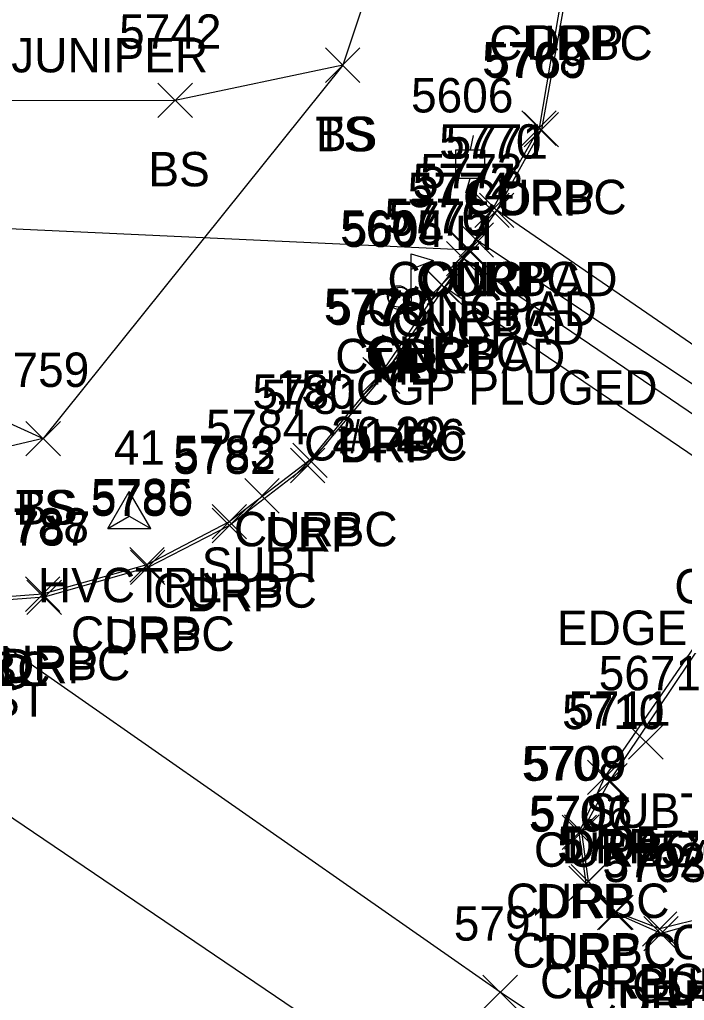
# Model space of a CAD drawing. Extents: x 1505656 to 1508446, y 700805 to 703031.
# Drawn here: x 1508219 to 1508257.7, y 700945.6 to 701002.6 of the extents above; entities that cross this region are included whole.
import ezdxf

# ---------------------------------------------------------------- set-up
doc = ezdxf.new("R2010")
doc.units = 0
for name, color, linetype in [('C_A', 7, 'Continuous'), ('C_C', 7, 'Continuous'), ('C_I', 7, 'Continuous'), ('CBP', 7, 'Continuous'), ('CPSM', 7, 'Continuous'), ('D_A', 7, 'Continuous'), ('D_C', 7, 'Continuous'), ('D_I', 7, 'Continuous'), ('D_TIC', 7, 'Continuous'), ('DCP', 7, 'Continuous'), ('L_A', 7, 'Continuous'), ('L_C', 7, 'Continuous'), ('L_I', 7, 'Continuous'), ('L_TIC', 7, 'Continuous'), ('LELB', 7, 'Continuous'), ('LMB', 7, 'Continuous'), ('LS', 7, 'Continuous'), ('P_I', 7, 'Continuous'), ('P_TIC', 7, 'Continuous'), ('PET', 7, 'Continuous'), ('PSP', 7, 'Continuous'), ('R_A', 7, 'Continuous'), ('R_C', 7, 'Continuous'), ('R_I', 7, 'Continuous'), ('R_TIC', 7, 'Continuous'), ('RC', 7, 'Continuous'), ('RDP', 7, 'Continuous'), ('U_A', 7, 'Continuous'), ('U_I', 7, 'Continuous'), ('U_TIC', 7, 'Continuous'), ('ULP', 7, 'Continuous')]:
    doc.layers.add(name, color=color, linetype=linetype)

msp = doc.modelspace()

# ---------------------------------------------------------------- linework, layer by layer
at = {"layer": 'CBP'}
for radius in [0.625, 0.0833]:
    msp.add_circle((1508241.031, 700986.486), radius, dxfattribs=at)
at = {"layer": 'CPSM'}
for p, q in [((1508224.136, 700972.987), (1508225.386, 700975.152)), ((1508226.636, 700972.987), (1508225.386, 700975.152)), ((1508225.386, 700973.708), (1508225.386, 700975.152)), ((1508224.136, 700972.987), (1508225.386, 700973.708)), ((1508225.386, 700973.708), (1508225.386, 700973.708)), ((1508225.386, 700973.708), (1508226.636, 700972.987)), ((1508224.136, 700972.987), (1508226.636, 700972.987))]:
    msp.add_line(p, q, dxfattribs=at)
at = {"layer": 'D_TIC'}
for points in [[(1508244.143, 700988.198), (1508246.143, 700990.198)], [(1508246.143, 700988.198), (1508244.143, 700990.198)]]:
    msp.add_lwpolyline(points, dxfattribs=at)
at = {"layer": 'DCP'}
msp.add_lwpolyline([(1508203.744, 700991.111), (1508245.143, 700989.198)], dxfattribs=at)
at = {"layer": 'L_TIC'}
for points in [[(1508236.793, 700998.931), (1508238.793, 701000.931)], [(1508238.793, 700998.931), (1508236.793, 701000.931)], [(1508236.793, 700998.931), (1508238.793, 701000.931)], [(1508238.793, 700998.931), (1508236.793, 701000.931)], [(1508227.057, 700996.886), (1508229.057, 700998.886)], [(1508229.057, 700996.886), (1508227.057, 700998.886)], [(1508245.748, 700990.497), (1508247.748, 700992.497)], [(1508247.748, 700990.497), (1508245.748, 700992.497)], [(1508244.558, 700988.775), (1508246.558, 700990.775)], [(1508246.558, 700988.775), (1508244.558, 700990.775)], [(1508244.558, 700988.775), (1508246.558, 700990.775)], [(1508246.558, 700988.775), (1508244.558, 700990.775)], [(1508243.827, 700987.675), (1508245.827, 700989.675)], [(1508245.827, 700987.675), (1508243.827, 700989.675)], [(1508243.827, 700987.675), (1508245.827, 700989.675)], [(1508245.827, 700987.675), (1508243.827, 700989.675)], [(1508242.712, 700986.023), (1508244.712, 700988.023)], [(1508244.712, 700986.023), (1508242.712, 700988.023)], [(1508242.712, 700986.023), (1508244.712, 700988.023)], [(1508244.712, 700986.023), (1508242.712, 700988.023)], [(1508219.382, 700977.225), (1508221.382, 700979.225)], [(1508221.382, 700977.225), (1508219.382, 700979.225)], [(1508219.382, 700977.225), (1508221.382, 700979.225)], [(1508221.382, 700977.225), (1508219.382, 700979.225)]]:
    msp.add_lwpolyline(points, dxfattribs=at)
at = {"layer": 'LELB'}
for points in [[(1508228.404, 701034.721), (1508236.316, 701028.834), (1508243.457, 701016.955), (1508237.793, 700999.931), (1508220.382, 700978.225), (1508211.627, 700976.182), (1508200.235, 700981.483), (1508176.077, 700993.302), (1508134.871, 701022.609), (1508102.046, 701043.729), (1508059.544, 701072.446), (1508045.58, 701083.254), (1508024.829, 701096.462), (1507993.796, 701118.004), (1507968.478, 701136.482), (1507954.541, 701151.103), (1507949.818, 701167.812), (1507943.91, 701185.442), (1507939.542, 701206.063), (1507946.418, 701227.54), (1507956.393, 701251.264), (1507981.337, 701275.267), (1508009.303, 701301.946), (1508033.182, 701318.193)], [(1508237.793, 700999.931), (1508228.057, 700997.886), (1508215.313, 700997.863), (1508202.028, 701001.474), (1508184.857, 701015.082)], [(1508181.794, 701008.242), (1508195.066, 700994.328), (1508204.547, 700988.616), (1508216.412, 700980.034), (1508220.382, 700978.225)]]:
    msp.add_lwpolyline(points, dxfattribs=at)
at = {"layer": 'LMB'}
for p, q in [((1508241.771, 700988.964), (1508243.065, 700988.582)), ((1508241.777, 700986.371), (1508241.776, 700988.966)), ((1508241.776, 700988.064), (1508243.059, 700988.573)), ((1508241.121, 700986.363), (1508241.121, 700986.363))]:
    msp.add_line(p, q, dxfattribs=at)
msp.add_circle((1508241.121, 700986.363), 0.656, dxfattribs=at)
at = {"layer": 'LS'}
for points in [[(1508265.364, 700976.542), (1508266.415, 700977.991), (1508246.748, 700991.497), (1508245.558, 700989.775), (1508244.827, 700988.675)], [(1508264.627, 700975.223), (1508265.364, 700976.542), (1508245.558, 700989.775)], [(1508263.424, 700973.639), (1508264.627, 700975.223), (1508244.827, 700988.675), (1508243.712, 700987.023)], [(1508263.424, 700973.639), (1508243.712, 700987.023)]]:
    msp.add_lwpolyline(points, dxfattribs=at)
at = {"layer": 'P_TIC'}
for points in [[(1508245.944, 700945.034), (1508247.944, 700947.034)], [(1508247.944, 700945.034), (1508245.944, 700947.034)]]:
    msp.add_lwpolyline(points, dxfattribs=at)
at = {"layer": 'PET'}
msp.add_lwpolyline([(1508337.307, 700875.804), (1508299.118, 700901.217), (1508243.207, 700939.461), (1508171.951, 700987.77), (1508130.481, 701015.517), (1508098.002, 701037.641), (1508055.469, 701066.532), (1508022.234, 701089.23), (1507988.571, 701112.227), (1507963.258, 701129.325), (1507945.797, 701141.835), (1507902.274, 701172.194), (1507883.198, 701183.957), (1507860.245, 701201.065), (1507835.121, 701217.44), (1507805.58, 701238.78), (1507763.248, 701266.991), (1507728.858, 701291.359), (1507688.432, 701318.434), (1507655.643, 701340.89)], dxfattribs=at)
at = {"layer": 'PSP'}
msp.add_lwpolyline([(1508339.198, 700878.522), (1508300.647, 700904.316), (1508290.659, 700911.252), (1508285.71, 700920.134), (1508246.944, 700946.034), (1508214.535, 700968.679), (1508208.308, 700968.429), (1508200.271, 700972.314), (1508174.142, 700990.248), (1508132.472, 701018.549), (1508100.453, 701040.484), (1508057.363, 701069.9), (1508024.073, 701092.522), (1507991.148, 701114.565), (1507965.564, 701132.673), (1507948.13, 701144.998), (1507904.259, 701176.519), (1507885.269, 701189.479), (1507863.625, 701204.839), (1507839.062, 701222.133), (1507808.572, 701243.062), (1507766.968, 701271.373), (1507732.078, 701295.242), (1507690.901, 701323.176)], dxfattribs=at)
at = {"layer": 'R_TIC'}
for points in [[(1508248.206, 700995.269), (1508250.206, 700997.269)], [(1508250.206, 700995.269), (1508248.206, 700997.269)], [(1508248.339, 700995.184), (1508250.339, 700997.184)], [(1508250.339, 700995.184), (1508248.339, 700997.184)], [(1508245.47, 700990.497), (1508247.47, 700992.497)], [(1508247.47, 700990.497), (1508245.47, 700992.497)], [(1508245.748, 700990.497), (1508247.748, 700992.497)], [(1508247.748, 700990.497), (1508245.748, 700992.497)], [(1508244.12, 700988.161), (1508246.12, 700990.161)], [(1508246.12, 700988.161), (1508244.12, 700990.161)], [(1508242.536, 700986.162), (1508244.536, 700988.162)], [(1508244.536, 700986.162), (1508242.536, 700988.162)], [(1508242.712, 700986.023), (1508244.712, 700988.023)], [(1508244.712, 700986.023), (1508242.712, 700988.023)], [(1508238.965, 700980.944), (1508240.965, 700982.944)], [(1508240.965, 700980.944), (1508238.965, 700982.944)], [(1508239.105, 700980.834), (1508241.105, 700982.834)], [(1508241.105, 700980.834), (1508239.105, 700982.834)], [(1508234.891, 700975.958), (1508236.891, 700977.958)], [(1508236.891, 700975.958), (1508234.891, 700977.958)], [(1508234.755, 700975.656), (1508236.755, 700977.656)], [(1508236.755, 700975.656), (1508234.755, 700977.656)], [(1508230.197, 700972.39), (1508232.197, 700974.39)], [(1508232.197, 700972.39), (1508230.197, 700974.39)], [(1508230.212, 700972.17), (1508232.212, 700974.17)], [(1508232.212, 700972.17), (1508230.212, 700974.17)], [(1508225.416, 700969.881), (1508227.416, 700971.881)], [(1508227.416, 700969.881), (1508225.416, 700971.881)], [(1508225.463, 700969.73), (1508227.463, 700971.73)], [(1508227.463, 700969.73), (1508225.463, 700971.73)], [(1508219.352, 700968.176), (1508221.352, 700970.176)], [(1508221.352, 700968.176), (1508219.352, 700970.176)], [(1508219.44, 700968), (1508221.44, 700970)], [(1508221.44, 700968), (1508219.44, 700970)], [(1508252.032, 700957.532), (1508254.032, 700959.532)], [(1508254.032, 700957.532), (1508252.032, 700959.532)], [(1508252.323, 700957.329), (1508254.323, 700959.329)], [(1508254.323, 700957.329), (1508252.323, 700959.329)], [(1508250.541, 700954.325), (1508252.541, 700956.325)], [(1508252.541, 700954.325), (1508250.541, 700956.325)], [(1508250.695, 700954.351), (1508252.695, 700956.351)], [(1508252.695, 700954.351), (1508250.695, 700956.351)], [(1508250.944, 700951.368), (1508252.944, 700953.368)], [(1508252.944, 700951.368), (1508250.944, 700953.368)], [(1508251.077, 700951.47), (1508253.077, 700953.47)], [(1508253.077, 700951.47), (1508251.077, 700953.47)], [(1508252.596, 700949.658), (1508254.596, 700951.658)], [(1508254.596, 700949.658), (1508252.596, 700951.658)], [(1508252.681, 700949.682), (1508254.681, 700951.682)], [(1508254.681, 700949.682), (1508252.681, 700951.682)], [(1508255.223, 700948.717), (1508257.223, 700950.717)], [(1508257.223, 700948.717), (1508255.223, 700950.717)], [(1508255.297, 700948.44), (1508257.297, 700950.44)], [(1508257.297, 700948.44), (1508255.297, 700950.44)]]:
    msp.add_lwpolyline(points, dxfattribs=at)
at = {"layer": 'RC'}
for points in [[(1508229.99, 701036.73), (1508234.445, 701033.253), (1508237.622, 701029.861), (1508246.4, 701017.93), (1508250.723, 701005.227), (1508249.206, 700996.269), (1508246.47, 700991.497), (1508245.12, 700989.161), (1508243.536, 700987.162), (1508239.965, 700981.944), (1508235.891, 700976.958), (1508231.197, 700973.39), (1508226.416, 700970.881), (1508220.352, 700969.176), (1508215.713, 700968.836), (1508214.535, 700968.679)], [(1508283.85, 700985.746), (1508274.465, 700972.245), (1508273.424, 700970.889), (1508271.633, 700967.928), (1508261.332, 700952.948), (1508259.035, 700950.424), (1508256.223, 700949.717), (1508253.681, 700950.682), (1508252.077, 700952.47), (1508251.695, 700955.351), (1508253.323, 700958.329), (1508263.532, 700973.534), (1508264.617, 700975.111), (1508265.55, 700976.447), (1508266.517, 700977.831)]]:
    msp.add_lwpolyline(points, dxfattribs=at)
at = {"layer": 'RDP'}
for points in [[(1508230.173, 701036.917), (1508234.494, 701033.428), (1508237.776, 701030.011), (1508246.586, 701018.093), (1508250.982, 701005.256), (1508249.339, 700996.184), (1508246.748, 700991.497)], [(1508243.712, 700987.023), (1508240.105, 700981.834), (1508235.755, 700976.656), (1508231.212, 700973.17), (1508226.463, 700970.73), (1508220.44, 700969), (1508215.799, 700968.65), (1508214.535, 700968.679)], [(1508271.836, 700967.767), (1508261.454, 700952.807), (1508259.118, 700950.247), (1508256.297, 700949.44), (1508253.596, 700950.658), (1508251.944, 700952.368), (1508251.541, 700955.325), (1508253.032, 700958.532), (1508263.424, 700973.639)]]:
    msp.add_lwpolyline(points, dxfattribs=at)
at = {"layer": 'U_TIC'}
for points in [[(1508232.103, 700973.894), (1508234.103, 700975.894)], [(1508234.103, 700973.894), (1508232.103, 700975.894)], [(1508254.412, 700959.589), (1508256.412, 700961.589)], [(1508256.412, 700959.589), (1508254.412, 700961.589)]]:
    msp.add_lwpolyline(points, dxfattribs=at)
at = {"layer": 'ULP'}
for p, q in [((1508245.372, 700995.849), (1508245.206, 700995.016)), ((1508244.372, 700993.349), (1508244.372, 700995.016)), ((1508244.372, 700995.016), (1508246.039, 700995.016)), ((1508246.039, 700995.016), (1508246.039, 700993.349)), ((1508245.206, 700994.182), (1508245.206, 700994.182)), ((1508246.039, 700993.349), (1508244.372, 700993.349)), ((1508244.956, 700992.516), (1508245.206, 700993.349))]:
    msp.add_line(p, q, dxfattribs=at)

# ---------------------------------------------------------------- texts
at = {"layer": 'C_A'}
for s, p in [('TIE', (1508239.11, 700981.486)), ('HVCTRL', (1508220.079, 700968.708))]:
    msp.add_text(s, height=2, dxfattribs=at).set_placement(p)
at = {"layer": 'C_C'}
msp.add_text('20.20', height=2, dxfattribs=at).set_placement((1508237.118, 700977.486))
at = {"layer": 'C_I'}
for s, p in [('5605', (1508237.645, 700989.486)), ('41', (1508224.489, 700976.708))]:
    msp.add_text(s, height=2, dxfattribs=at).set_placement(p)
at = {"layer": 'D_A'}
msp.add_text('P', height=2, dxfattribs=at).set_placement((1508244.52, 700984.198))
at = {"layer": 'D_C'}
msp.add_text('15" CGP PLUGED', height=2, dxfattribs=at).set_placement((1508233.891, 700980.198))
at = {"layer": 'D_I'}
msp.add_text('5777', height=2, dxfattribs=at).set_placement((1508241.883, 700992.198))
at = {"layer": 'L_A'}
for s, p in [('TS', (1508236.202, 700994.931)), ('BS', (1508236.234, 700994.931)), ('BS', (1508226.498, 700992.886)), ('CONCPAD', (1508240.394, 700986.497)), ('CONCPAD', (1508239.204, 700984.775)), ('CONCPAD', (1508239.204, 700984.775)), ('CONCPAD', (1508238.472, 700983.675)), ('CONCPAD', (1508238.472, 700983.675)), ('CONCPAD', (1508237.357, 700982.023)), ('CONCPAD', (1508237.357, 700982.023)), ('MB', (1508239.428, 700981.363)), ('TS', (1508218.792, 700973.225)), ('BS', (1508218.823, 700973.225)), ('CONCPAD', (1508257.069, 700968.639)), ('CONCPAD', (1508257.069, 700968.639))]:
    msp.add_text(s, height=2, dxfattribs=at).set_placement(p)
at = {"layer": 'L_C'}
for s, p in [('JUNIPER', (1508218.526, 700999.513)), ('#1436', (1508237.475, 700977.363)), ('EDGE STORM DRAIN', (1508250.241, 700966.223)), ('EDGE STORM DRAIN', (1508250.241, 700966.223))]:
    msp.add_text(s, height=2, dxfattribs=at).set_placement(p)
at = {"layer": 'L_I'}
for s, p in [('5742', (1508224.797, 701000.886)), ('5770', (1508243.402, 700994.497)), ('5773', (1508242.298, 700992.775)), ('5773', (1508242.298, 700992.775)), ('5774', (1508241.567, 700991.675)), ('5774', (1508241.567, 700991.675)), ('5775', (1508240.452, 700990.023)), ('5775', (1508240.452, 700990.023)), ('5604', (1508237.735, 700989.363)), ('5759', (1508217.114, 700981.225)), ('5759', (1508217.114, 700981.225))]:
    msp.add_text(s, height=2, dxfattribs=at).set_placement(p)
at = {"layer": 'P_I'}
msp.add_text('5791', height=2, dxfattribs=at).set_placement((1508244.251, 700949.034))
at = {"layer": 'R_A'}
for s, p in [('CURBC', (1508246.305, 701000.227)), ('DRP', (1508248.47, 701000.256)), ('CURBC', (1508244.788, 700991.269)), ('DRP', (1508246.827, 700991.184)), ('CURBC', (1508242.053, 700986.497)), ('DRP', (1508244.237, 700986.497)), ('CURBC', (1508240.702, 700984.161)), ('CURBC', (1508239.119, 700982.162)), ('DRP', (1508241.2, 700982.023)), ('CURBC', (1508235.547, 700976.944)), ('DRP', (1508237.593, 700976.834)), ('CURBC', (1508231.474, 700971.958)), ('DRP', (1508233.243, 700971.656)), ('CURBC', (1508226.779, 700968.39)), ('DRP', (1508228.7, 700968.17)), ('CURBC', (1508221.998, 700965.881)), ('DRP', (1508223.951, 700965.73)), ('CURBC', (1508215.935, 700964.176)), ('DRP', (1508217.929, 700964)), ('CURBC', (1508210.118, 700963.679)), ('CURBC', (1508211.295, 700963.836)), ('CURBC', (1508248.905, 700953.329)), ('DRP', (1508250.52, 700953.532)), ('CURBC', (1508247.278, 700950.351)), ('DRP', (1508249.029, 700950.325)), ('CURBC', (1508256.915, 700947.948)), ('CURBC', (1508247.66, 700947.47)), ('DRP', (1508249.432, 700947.368)), ('CURBC', (1508249.263, 700945.682)), ('DRP', (1508251.084, 700945.658)), ('CURBC', (1508254.618, 700945.424)), ('DRP', (1508256.606, 700945.247)), ('CURBC', (1508251.805, 700944.717)), ('DRP', (1508253.785, 700944.44))]:
    msp.add_text(s, height=2, dxfattribs=at).set_placement(p)
at = {"layer": 'R_C'}
msp.add_text('SGR W/ STEEL POST', height=2, dxfattribs=at).set_placement((1508193.604, 700962.057))
at = {"layer": 'R_I'}
for s, p in [('5768', (1508245.899, 700999.269)), ('5769', (1508246.024, 700999.184)), ('5770', (1508243.402, 700994.497)), ('5771', (1508243.777, 700994.497)), ('5772', (1508241.86, 700992.161)), ('5776', (1508240.221, 700990.162)), ('5775', (1508240.452, 700990.023)), ('5779', (1508236.697, 700984.944)), ('5778', (1508236.845, 700984.834)), ('5780', (1508232.545, 700979.958)), ('5781', (1508233.062, 700979.656)), ('5783', (1508227.937, 700976.39)), ('5782', (1508227.952, 700976.17)), ('5786', (1508223.148, 700973.73)), ('5785', (1508223.156, 700973.881)), ('5788', (1508217.093, 700972.176)), ('5787', (1508217.181, 700972)), ('5710', (1508250.543, 700961.329)), ('5711', (1508250.906, 700961.532)), ('5708', (1508248.202, 700958.325)), ('5709', (1508248.349, 700958.351)), ('5707', (1508248.605, 700955.368)), ('5706', (1508248.683, 700955.47)), ('5704', (1508250.258, 700953.658)), ('5705', (1508250.342, 700953.682)), ('5700', (1508255.692, 700953.247)), ('5701', (1508256.264, 700953.424)), ('5702', (1508252.884, 700952.717)), ('5703', (1508252.958, 700952.44))]:
    msp.add_text(s, height=2, dxfattribs=at).set_placement(p)
at = {"layer": 'U_A'}
for s, p in [('LI', (1508244.308, 700989.182)), ('SUBT', (1508229.599, 700969.894)), ('SUBT', (1508251.908, 700955.589))]:
    msp.add_text(s, height=2, dxfattribs=at).set_placement(p)
at = {"layer": 'U_I'}
for s, p in [('5606', (1508241.765, 700997.182)), ('5784', (1508229.844, 700977.894)), ('5671', (1508252.672, 700963.589))]:
    msp.add_text(s, height=2, dxfattribs=at).set_placement(p)

doc.saveas('drawing.dxf')
